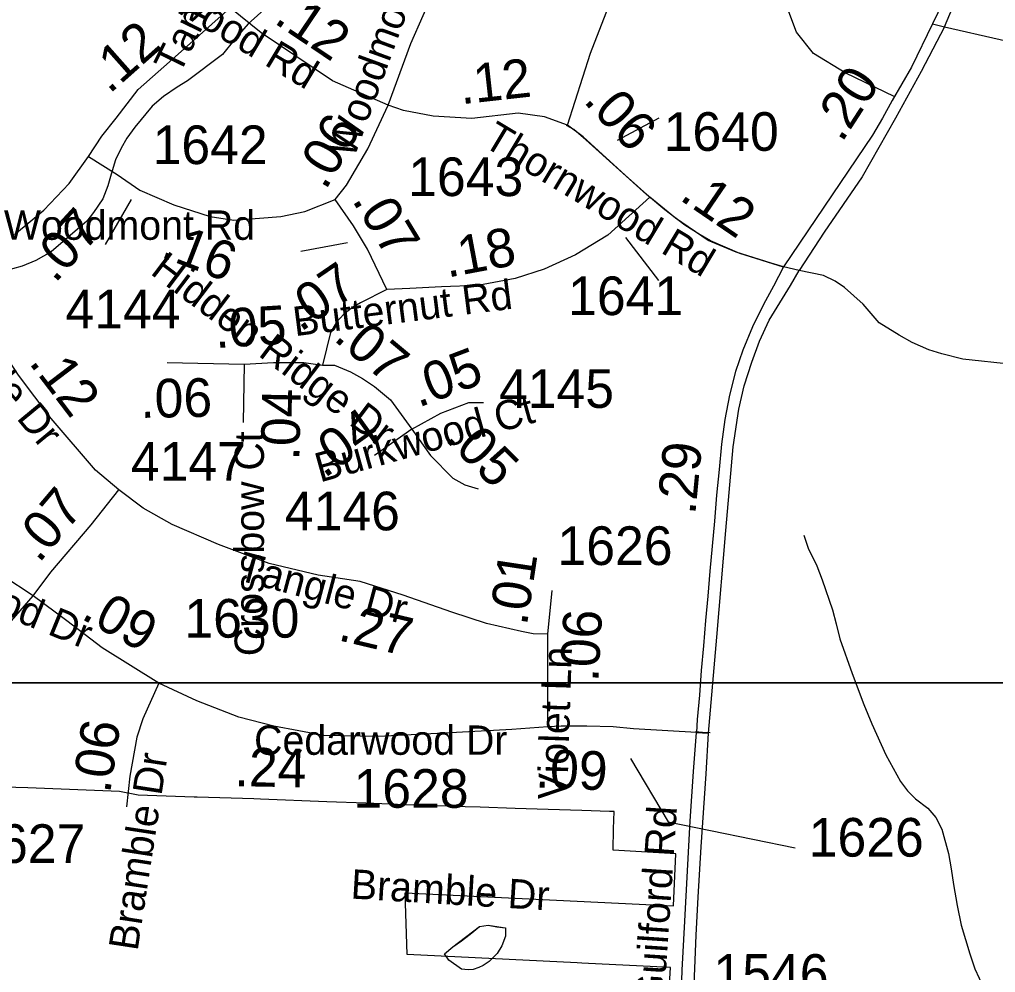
# Model space of a CAD drawing. Extents: x 1662474 to 1856135, y 779280 to 917889.
# Drawn here: x 1723559 to 1726714, y 825651 to 828733 of the extents above; entities that cross this region are included whole.
import ezdxf

# ---------------------------------------------------------------- set-up
doc = ezdxf.new("R2010")
doc.units = 0
for name, color, linetype in [('Exist Boundary Political City Limit New', 7, 'Continuous'), ('Exist Hydrographic Misc Water Feature', 7, 'Continuous'), ('Exist Road Non-System Type 51', 7, 'Continuous'), ('Exist Road Non-System Type 51 Label', 7, 'Continuous'), ('Exist Road Secondary Mileage Hundredths English Label', 7, 'Continuous'), ('Exist Road Secondary Mileage Tenths English Label', 7, 'Continuous'), ('Exist Road Secondary Type 51 Attributed', 7, 'Continuous'), ('Exist Road Secondary Type 51 Divided Attributed', 7, 'Continuous'), ('Exist Road Secondary Type 51 Label', 7, 'Continuous'), ('Exist Road Secondary Type 51 Number Label', 7, 'Continuous'), ('Map Preparation Boundary City Limit Buffer Line', 7, 'Continuous'), ('Map Preparation Inset Cut Line', 7, 'Continuous')]:
    doc.layers.add(name, color=color, linetype=linetype)

msp = doc.modelspace()

# ---------------------------------------------------------------- linework, layer by layer
at = {"layer": 'Exist Boundary Political City Limit New'}
for points in [[(1725681, 826035.1), (1725478.4, 826046.8), (1725479.9, 826115.8), (1725482.1, 826171.8), (1725466.4, 826172.2), (1725376.9, 826175.1), (1725268.2, 826178.5), (1725161.4, 826181.9), (1725048.2, 826185.5), (1724952, 826188.5), (1724943.4, 826188.9), (1724807.2, 826194), (1724679, 826198.8), (1724553.2, 826203.6), (1724338.6, 826211.7), (1724316.6, 826212.5), (1724134.1, 826218.4), (1724124.2, 826218.8), (1723942.9, 826224.7), (1723882.8, 826236.9), (1723585.9, 826248.2), (1723390.8, 826254.2), (1723292.8, 826259.1)], [(1725652.2, 825463.9), (1725664.2, 825668), (1725377.1, 825682.1), (1725362.2, 825682.9), (1724812.1, 825709.9), (1724806.4, 825909.2), (1725673.6, 825867), (1725681, 826035.1)]]:
    msp.add_lwpolyline(points, dxfattribs=at)
at = {"layer": 'Exist Hydrographic Misc Water Feature'}
for points in [[(1724398.6, 828808.8), (1724298.1, 828719), (1724255.7, 828669), (1724215.5, 828619.8), (1724102.7, 828534.3), (1724068.7, 828513.6), (1724024.6, 828484.1), (1723988.3, 828452), (1723931.9, 828384.3), (1723906.1, 828348.7), (1723887.6, 828316.3), (1723869.6, 828278.8), (1723855.2, 828232.4), (1723845.2, 828194.9), (1723829, 828152.5), (1723798.8, 828108.8), (1723776.7, 828080.5), (1723662.1, 827981.1), (1723612, 827953.4), (1723567.7, 827935.5), (1723505.6, 827917.8)], [(1726094.8, 827065.1), (1726108.8, 827022.9), (1726136.6, 826966.5), (1726154.3, 826921), (1726188.1, 826824.3), (1726199.8, 826778.2), (1726211.5, 826730.3), (1726251.1, 826617.9), (1726288.8, 826517.8), (1726314.4, 826455.8), (1726360.1, 826355.5), (1726407.7, 826269.2), (1726429.9, 826239.3), (1726455.5, 826213.3), (1726495.7, 826182.9), (1726521.5, 826152.8), (1726541.4, 826114.7), (1726562.9, 826036.3), (1726570.9, 825986.1), (1726578.5, 825935.9), (1726590.4, 825868.3), (1726604, 825804.1), (1726631.6, 825711.6), (1726647.6, 825663.7), (1726675.3, 825603.2)], [(1724933.4, 825711.7), (1724959.8, 825734.1), (1724988.1, 825754.1), (1725016.2, 825775.7), (1725046.2, 825799.6), (1725074.3, 825804.1), (1725102.2, 825799.3), (1725130.4, 825795.5), (1725130.2, 825769.2), (1725118.1, 825737.5), (1725104, 825713.2), (1725077.8, 825687.5), (1725057.9, 825673.9), (1725043.9, 825667.6), (1725025.7, 825661.4), (1725009.9, 825660.1), (1724987.7, 825662.2), (1724947.7, 825691.7), (1724933.4, 825711.7)], [(1724933.4, 825711.7), (1724959.8, 825734.1), (1725046.2, 825799.6), (1725074.3, 825804.1), (1725130.4, 825795.5), (1725130.2, 825769.2), (1725118.1, 825737.5), (1725104, 825713.2), (1725077.8, 825687.5), (1725057.9, 825673.9), (1725043.9, 825667.6), (1725025.7, 825661.4), (1725009.9, 825660.1), (1724987.7, 825662.2), (1724947.7, 825691.7), (1724933.4, 825711.7)]]:
    msp.add_lwpolyline(points, dxfattribs=at)
at = {"layer": 'Exist Road Non-System Type 51'}
for points in [[(1726389.1, 828483.1), (1726228.6, 828559.7), (1726126.5, 828622.2), (1726071.4, 828692.1), (1726040.1, 828775.2), (1726035.6, 828881.6), (1726061.9, 829051.4), (1726079.5, 829265), (1726055.6, 829720.1), (1726044.9, 829867.1)], [(1725586.6, 828167.1), (1725390.4, 828343.7), (1725351.8, 828376.9), (1725328.1, 828389.4)], [(1726029.4, 827932.4), (1725888.1, 827976.4), (1725793.6, 828017.5), (1725760.1, 828036.2), (1725710.5, 828068.2), (1725645.1, 828117.5), (1725586.6, 828167.1)], [(1725792.6, 826426.2), (1725767.1, 826427.9), (1725745.2, 826429.2)]]:
    msp.add_lwpolyline(points, dxfattribs=at)
at = {"layer": 'Exist Road Secondary Type 51 Attributed'}
for p, q in [((1724036.9, 827623.3), (1724286, 827618.2)), ((1724286, 827618.2), (1724281.8, 827430.1)), ((1724827.4, 827408.6), (1724707.1, 827322.7)), ((1725267.7, 826745.8), (1725281.3, 826886.8)), ((1725267.7, 826446.1), (1725267.7, 826745.8)), ((1725747.6, 826427.1), (1725786.3, 826424.7))]:
    msp.add_line(p, q, dxfattribs=at)
for points in [[(1725330.7, 828390.8), (1725404.7, 828623.6), (1725463.7, 828773.5), (1725512.4, 829001.4), (1725536.5, 829137.2), (1725581.4, 829369.1), (1725607.2, 829584.9), (1725616.2, 829847.1), (1725627.8, 830050.5), (1725626.9, 830159.5), (1725633.4, 830413.6)], [(1724751.3, 828456.1), (1724824.7, 828655.4), (1724904.3, 828836.7), (1724971.8, 828998.6), (1725009.9, 829112.9), (1725041.4, 829197.3), (1725055.3, 829353.2), (1725054.9, 829473.1), (1725079.3, 829567.7), (1725100.4, 829622.7), (1725125.1, 829684.5)], [(1723781.9, 828289.6), (1723825.8, 828355.4), (1723872.1, 828413.9), (1723942.8, 828506.6), (1724072.1, 828621.1), (1724240, 828770.2)], [(1724751.3, 828456.1), (1724570.7, 828534.7), (1724341, 828689.4), (1724240, 828770.2)], [(1726511.2, 828718.1), (1726549.5, 828709.3)], [(1726549.5, 828709.3), (1726909.9, 828626.9), (1727053.9, 828589.3), (1727209.8, 828538.1), (1727311, 828489), (1727403.8, 828426), (1727439.4, 828396), (1727467.6, 828360.7), (1727513.2, 828267.7)], [(1724580, 828150.7), (1724616.6, 828197), (1724684.9, 828314), (1724751.3, 828456.1)], [(1725330.7, 828390.8), (1725256.8, 828417.6), (1725171.4, 828429.3), (1725021.2, 828412.6), (1724897.1, 828419.7), (1724801.2, 828438.5), (1724751.3, 828456.1)], [(1725597.3, 828158.6), (1725517, 828229.1), (1725381.6, 828352.9), (1725330.7, 828390.8)], [(1723542.6, 828037.9), (1723638.3, 828116.6), (1723719.9, 828202.4), (1723781.9, 828289.6)], [(1723781.9, 828289.6), (1723874.6, 828231.1), (1723948.7, 828180.5), (1724057.7, 828133.1), (1724176.1, 828095.2), (1724252, 828083.4), (1724403.6, 828095.2), (1724481.8, 828111.8), (1724580, 828150.7)], [(1724746.9, 827859.7), (1724684.2, 827990.6), (1724638.9, 828065), (1724580, 828150.7)], [(1725597.3, 828158.6), (1725461, 828035.3), (1725356.4, 827972.2), (1725255.8, 827925), (1725161.6, 827895.7), (1725041.3, 827873), (1724923.5, 827868.3), (1724821, 827862.6), (1724746.9, 827859.7)], [(1726029.5, 827933.3), (1725989.1, 827945.1), (1725875.7, 827980.4), (1725785.9, 828017.8), (1725680.2, 828089.9), (1725597.3, 828158.6)], [(1726080.1, 827921), (1726029.5, 827933.3)], [(1726769.6, 827617.2), (1726608.4, 827634.6), (1726541.4, 827651.6), (1726499.4, 827664.5), (1726444.8, 827688.1), (1726402.8, 827711.6), (1726338.1, 827751.8), (1726286.6, 827811.9), (1726226.5, 827866.4), (1726196, 827886.7), (1726158.1, 827904.8), (1726080.1, 827921)], [(1724746.9, 827859.7), (1724661.4, 827817), (1724635.7, 827801.8), (1724607.3, 827780), (1724584.4, 827754.3), (1724564.6, 827720.2), (1724539.3, 827614.5)], [(1723880.4, 827211.6), (1723804.8, 827275.9), (1723662.1, 827443.1), (1723555.8, 827582.7), (1723468.8, 827714.3)], [(1724286, 827618.2), (1724380.3, 827623.8), (1724478.3, 827623.8), (1724539.3, 827614.5)], [(1724539.3, 827614.5), (1724577.1, 827615.3), (1724629.8, 827593.2), (1724668.6, 827571.4), (1724707.1, 827546), (1724758.7, 827503.1), (1724827.4, 827408.6)], [(1724827.4, 827408.6), (1724921.5, 827459.8), (1725011.7, 827494.2), (1725059, 827494.2)], [(1724827.4, 827408.6), (1724887.5, 827322.7), (1724960.6, 827249.7), (1724999.2, 827228.2), (1725042.2, 827215.3)], [(1723603.4, 826868.8), (1723661, 826946.2), (1723790.4, 827099.2), (1723880.4, 827211.6)], [(1725267.7, 826745.8), (1725220.2, 826746.9), (1725181.7, 826754.2), (1725069.1, 826779.3), (1724957.4, 826816.3), (1724799.9, 826871.8), (1724660.1, 826915.1), (1724524.3, 826936.2), (1724366.4, 826973.7), (1724202.8, 827035), (1724053.2, 827100.3), (1723958.9, 827152.5), (1723880.4, 827211.6)], [(1722755, 827120.6), (1722747.9, 826991.7), (1722743.5, 826832.3), (1722741.4, 826706.1), (1722741.4, 826645.6), (1722748.3, 826598), (1722755.7, 826568.9), (1722763.6, 826548.6), (1722776.8, 826527.8), (1722807.3, 826502.4), (1722853.9, 826480.2), (1722908.9, 826462.6), (1722961.3, 826459.4), (1723040.4, 826465.9), (1723113.8, 826481.1), (1723198.6, 826509.8), (1723311.8, 826568.4), (1723355.9, 826599.9), (1723427.6, 826669.6), (1723505.9, 826756.5), (1723603.4, 826868.8)], [(1723603.4, 826868.8), (1723505.5, 826934.1), (1723380.1, 827005.1), (1723280.4, 827054.1), (1723172, 827085), (1723067.6, 827105.3), (1722974.3, 827121.1), (1722823.7, 827121.1), (1722755, 827120.6)], [(1724010, 826587.4), (1723826.1, 826701.1), (1723712.4, 826788.8), (1723603.4, 826868.8)], [(1724010, 826587.4), (1723957.8, 826471.9), (1723938.1, 826412.3), (1723916.2, 826286.6), (1723905.7, 826187.4)], [(1725267.7, 826446.1), (1725150.4, 826436.6), (1724932.2, 826425.6), (1724718.9, 826414.5), (1724542.9, 826417.9), (1724382, 826447.7), (1724268.1, 826476.6), (1724132.3, 826529.8), (1724010, 826587.4)], [(1725747.6, 826427.1), (1725543.8, 826439.5), (1725478.8, 826446.1), (1725393.6, 826447.9), (1725310.3, 826447.9), (1725267.7, 826446.1)]]:
    msp.add_lwpolyline(points, dxfattribs=at)
at = {"layer": 'Exist Road Secondary Type 51 Divided Attributed'}
for p, q in [((1726349.3, 828413.4), (1726317, 828359.2)), ((1726317, 828359.2), (1726029.5, 827933.3))]:
    msp.add_line(p, q, dxfattribs=at)
for points in [[(1727120.2, 830822.9), (1727041.1, 830391.2), (1727004.7, 830207.3), (1726980, 830097.5), (1726956.6, 830026.1), (1726889.4, 829807.9), (1726816, 829600.6), (1726752.1, 829400.3), (1726654.7, 829099.7), (1726582.6, 828888.3), (1726545.6, 828789.5), (1726511.2, 828718.1)], [(1726549.5, 828709.3), (1726612.8, 828860.8), (1726643, 828947.3), (1726713.7, 829139.5), (1726764.5, 829308.3), (1726859.9, 829589.7), (1726872.2, 829635)], [(1726549.5, 828709.3), (1726473.8, 828565), (1726390.8, 828414.1), (1726283.4, 828224), (1726160.9, 828045.5), (1726080.1, 827921)], [(1726511.2, 828718.1), (1726443.3, 828578.1), (1726443.3, 828578.1), (1726380.8, 828470.3), (1726380.8, 828470.3), (1726349.3, 828413.4)], [(1726029.5, 827933.3), (1725997.3, 827870.8), (1725965, 827811.4), (1725928.6, 827738.9), (1725897.5, 827663.1), (1725874.5, 827594.9), (1725854.3, 827518.5), (1725839.2, 827439), (1725828.5, 827359.3), (1725820.9, 827277.8), (1725813, 827195), (1725806.2, 827111), (1725798.9, 827029.4), (1725791.4, 826948.8), (1725785, 826868.6), (1725777.5, 826789.8), (1725770.7, 826707.6), (1725763.2, 826628.1), (1725757.1, 826548.4), (1725750.5, 826469.4), (1725747.6, 826427.1)], [(1725786.3, 826424.7), (1725813.7, 826735.8), (1725843.2, 827080), (1725866.6, 827350.8), (1725884.6, 827472.3), (1725902.4, 827548.1), (1725926.4, 827624.8), (1725951.4, 827693.1), (1725982.8, 827760.1), (1726051.9, 827872.6), (1726080.1, 827921)], [(1725684.3, 824734.6), (1725680.1, 824778.1), (1725674.1, 824837.7), (1725673, 824969.3), (1725679.2, 825096.4), (1725686.8, 825293.7), (1725695.8, 825496.5), (1725701.2, 825658.7), (1725710.2, 825817.2), (1725718.3, 825980.3), (1725727.3, 826140.2), (1725738.1, 826301.4), (1725747.6, 826427.1)], [(1725722.6, 824747.8), (1725715.9, 824839.3), (1725711.8, 824914.6), (1725712.7, 825000.5), (1725718.9, 825087.4), (1725722.9, 825207.5), (1725731.4, 825372.9), (1725738.1, 825557.8), (1725746.9, 825772.2), (1725753.4, 825895.5), (1725762.5, 826057.4), (1725779, 826293.6), (1725786.3, 826424.7)]]:
    msp.add_lwpolyline(points, dxfattribs=at)
at = {"layer": 'Exist Road Secondary Type 51 Label'}
for points in [[(1725626.1, 828413.9), (1725491.8, 828341.3)], [(1723837.4, 828005.7), (1723921.3, 828151.2)], [(1723837.4, 828005.7), (1723921.3, 828151.2)], [(1725626.1, 827888.4), (1725519.9, 828028.2)], [(1725626.1, 827888.4), (1725519.9, 828028.2)], [(1724469, 827983.3), (1724619.9, 828011.4)], [(1724469, 827983.3), (1724619.9, 828011.4)]]:
    msp.add_lwpolyline(points, dxfattribs=at)
at = {"layer": 'Exist Road Secondary Type 51 Number Label'}
msp.add_lwpolyline([(1725534.4, 826343.8), (1725655.8, 826138.4), (1726066.6, 826054.4)], dxfattribs=at)
at = {"layer": 'Map Preparation Boundary City Limit Buffer Line'}
for points in [[(1725681, 826035.1), (1725478.4, 826046.8), (1725479.9, 826115.8), (1725482.1, 826171.8), (1725466.4, 826172.2), (1725376.9, 826175.1), (1725268.2, 826178.5), (1725161.4, 826181.9), (1725048.2, 826185.5), (1724952, 826188.5), (1724943.4, 826188.9), (1724807.2, 826194), (1724679, 826198.8), (1724553.2, 826203.6), (1724338.6, 826211.7), (1724316.6, 826212.5), (1724134.1, 826218.4), (1724124.2, 826218.8), (1723942.9, 826224.7), (1723882.8, 826236.9), (1723585.9, 826248.2), (1723390.8, 826254.2), (1723292.8, 826259.1)], [(1725652.2, 825463.9), (1725664.2, 825668), (1725377.1, 825682.1), (1725362.2, 825682.9), (1724812.1, 825709.9), (1724806.4, 825909.2), (1725673.6, 825867), (1725681, 826035.1)]]:
    msp.add_lwpolyline(points, dxfattribs=at)
at = {"layer": 'Map Preparation Inset Cut Line'}
for points in [[(1731035.7, 826588.1), (1668486.3, 826588.1), (1668486.3, 870408.9), (1731035.7, 870408.9)], [(1731035.7, 782767.4), (1668486.3, 782767.4), (1668486.3, 826588.1), (1731035.7, 826588.1)]]:
    msp.add_lwpolyline(points, close=True, dxfattribs=at)

# ---------------------------------------------------------------- texts
at = {"layer": 'Exist Road Non-System Type 51 Label'}
msp.add_text('Bramble Dr', height=95, rotation=356.5591, dxfattribs=at).set_placement((1724628.4, 825890.7))
at = {"layer": 'Exist Road Secondary Mileage Hundredths English Label'}
msp.add_text('.29', height=125, rotation=84.4955, dxfattribs=at).set_placement((1725743.8, 827129.3))
at = {"layer": 'Exist Road Secondary Mileage Tenths English Label'}
for s, rotation, p in [('.12', 326.033, (1724378.1, 828723.8)), ('.12', 41.5535, (1723849.8, 828489.8)), ('.12', 6.3442, (1724987.4, 828458.3)), ('.20', 57.0388, (1726217.4, 828331.8)), ('.06', 313.0506, (1725379.3, 828467.7)), ('.06', 59.7319, (1724548.5, 828177.9)), ('.12', 325.6862, (1725689.4, 828152.1)), ('.07', 301.3372, (1724632.5, 828148.9)), ('.07', 47.3874, (1723673.7, 827877.4)), ('.16', 338.9713, (1724012.3, 827966.6)), ('.18', 10.6845, (1724942.5, 827897.7)), ('.07', 34.3682, (1724467.3, 827720.4)), ('.05', 3.575, (1724193.4, 827670.2)), ('.07', 320.2073, (1724571.1, 827697.7)), ('.05', 20.846, (1724848.9, 827477)), ('.12', 307.2591, (1723587.1, 827623)), ('.06', 0.9872, (1723950.6, 827444.4)), ('.04', 88.7541, (1724463.9, 827305.8)), ('.04', 35.5257, (1724544.4, 827247.5)), ('.05', 315.0125, (1724931.2, 827374.8)), ('.07', 49.7775, (1723622.1, 826972.2)), ('.01', 81.4564, (1725199.4, 826770.2)), ('.09', 330.8974, (1723754.4, 826797.4)), ('.27', 346.6402, (1724585.7, 826726.5)), ('.06', 86.7624, (1725430.3, 826589.4)), ('.06', 81.4697, (1723851.9, 826227.9)), ('.24', 358.8936, (1724253.5, 826254.1)), ('.09', 357.4941, (1725225.6, 826250.2))]:
    msp.add_text(s, height=125, rotation=rotation, dxfattribs=at).set_placement(p)
at = {"layer": 'Exist Road Secondary Type 51 Label'}
for s, rotation, p in [('Tangle Dr', 64.0921, (1724076.1, 828550.7)), ('Woodmont Rd', 69.927, (1724640.1, 828280.5)), ('Thornwood Rd', 329.0222, (1723772.3, 828933.2)), ('Thornwood Rd', 329.0222, (1725053.6, 828326.1)), ('Hidden Ridge Dr', 322.8534, (1723978.9, 827911.9)), ('Butternut Rd', 7.2183, (1724449.5, 827708.5)), ('Tangle Dr', 309.6311, (1723276.8, 827769.6)), ('Burkwood Ct', 15.6012, (1724530.6, 827235.4)), ('Crossbow Ct', 90, (1724349.5, 826674)), ('Cedarwood Dr', 337.6772, (1723012.4, 827007)), ('Tangle Dr', 345.0541, (1724259.2, 826921.6)), ('Violet Ln', 88.2111, (1725329.9, 826209.1)), ('Bramble Dr', 81.2587, (1723940.8, 825718.7)), ('Guilford Rd', 86.1378, (1725641.8, 825545.6))]:
    msp.add_text(s, height=95, rotation=rotation, dxfattribs=at).set_placement(p)
for s, p in [('Woodmont Rd', (1723508.8, 828020.3)), ('Cedarwood Dr', (1724317.7, 826355.2))]:
    msp.add_text(s, height=95, dxfattribs=at).set_placement(p)
at = {"layer": 'Exist Road Secondary Type 51 Number Label'}
for s, p in [('1640', (1725641.9, 828308)), ('1642', (1723989.7, 828265.1)), ('1643', (1724815.9, 828161.7)), ('1641', (1725332.9, 827776.8)), ('4144', (1723708, 827733.8)), ('4145', (1725109.4, 827476.9)), ('4147', (1723919.4, 827241.3)), ('4146', (1724417.1, 827081)), ('1626', (1725298.6, 826968.9)), ('1630', (1724092.4, 826734)), ('1628', (1724639.2, 826183.9)), ('1626', (1726110.8, 826026)), ('1627', (1723400.1, 826005.6)), ('1546', (1725802.9, 825585.7))]:
    msp.add_text(s, height=125, dxfattribs=at).set_placement(p)

doc.saveas('drawing.dxf')
